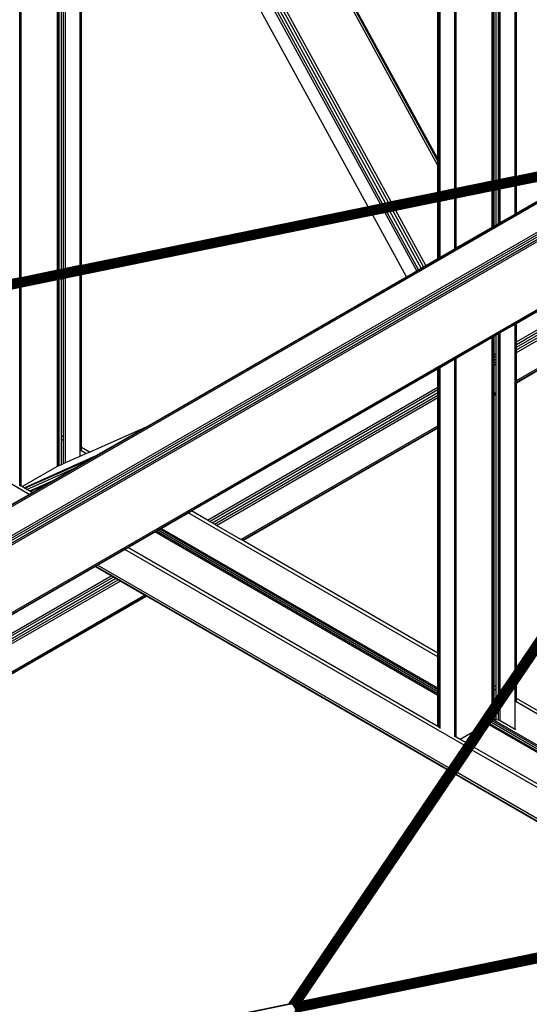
# Model space of a CAD drawing. Header units: millimetres. Extents: x 10 to 1250, y -62 to 528.
# Tile 551 of 656: x 601.57 to 602.217, y 511.58 to 512.831. Entities that reach past the tile are written whole.
import ezdxf

# ---------------------------------------------------------------- set-up
doc = ezdxf.new("R2010")
doc.units = ezdxf.units.MM
doc.header["$LTSCALE"] = 0.05

msp = doc.modelspace()

# ---------------------------------------------------------------- linework, layer by layer
at = {"color": 8}
for p, q in [((601.5703, 512.5027), (601.5703, 513.4022)), ((602.0281, 512.5964), (601.5841, 513.4088)), ((602.0308, 512.597), (601.589, 513.4053)), ((601.572, 512.503), (601.572, 513.3991)), ((602.0344, 512.5978), (601.5955, 513.4009)), ((602.0383, 512.5985), (601.6023, 513.3961)), ((602.0418, 512.5993), (601.6086, 513.3918)), ((601.6178, 512.5124), (601.6178, 513.3152)), ((601.6192, 512.5127), (601.6192, 513.3127)), ((601.6201, 512.5129), (601.6201, 513.311)), ((601.6229, 512.5135), (601.6229, 513.3059)), ((601.6257, 512.514), (601.6257, 513.3009)), ((601.628, 512.5145), (601.628, 513.2966)), ((602.1012, 512.6457), (601.7452, 513.2972)), ((602.1012, 512.6511), (601.7499, 513.2939)), ((602.1012, 512.6539), (601.7523, 513.2922)), ((601.6467, 512.5183), (601.6467, 513.2625)), ((601.6484, 512.5187), (601.6484, 513.2594)), ((602.0124, 512.5932), (601.6484, 513.2594)), ((602.1012, 512.6539), (602.1012, 513.0505)), ((602.1019, 512.6526), (602.1019, 513.05)), ((602.1036, 512.6495), (602.1036, 513.0488)), ((602.104, 512.6488), (602.104, 513.0486)), ((602.1227, 512.6158), (602.1227, 513.0356)), ((602.1244, 512.6162), (602.1244, 513.0344)), ((602.1702, 512.6256), (602.1702, 513.0027)), ((602.1716, 512.6258), (602.1716, 513.0017)), ((602.1725, 512.626), (602.1725, 513.0011)), ((602.1753, 512.6266), (602.1753, 512.9992)), ((602.1781, 512.6272), (602.1781, 512.9973)), ((602.179, 512.6274), (602.179, 512.9966)), ((602.1804, 512.6276), (602.1804, 512.9956)), ((602.1991, 512.6315), (602.1991, 512.9827)), ((602.2008, 512.6318), (602.2008, 512.9815)), ((600.638, 511.682), (602.6562, 512.8472)), ((600.6396, 511.6811), (602.6582, 512.8465)), ((600.6717, 511.6625), (602.6903, 512.828)), ((600.674, 511.6612), (602.6923, 512.8264)), ((600.6768, 511.6596), (602.6939, 512.8241)), ((600.6796, 511.658), (602.695, 512.8216)), ((600.682, 511.6566), (602.6954, 512.8191)), ((600.7565, 511.6136), (602.6531, 512.7085)), ((600.7581, 511.6126), (602.6526, 512.7064)), ((601.9118, 511.58), (602.6669, 512.6954)), ((601.912, 511.58), (602.6673, 512.6957)), ((601.9124, 511.5801), (602.6677, 512.6959)), ((601.9128, 511.5802), (602.6681, 512.696)), ((601.9134, 511.5802), (602.6686, 512.6959)), ((601.9139, 511.5801), (602.6692, 512.6959)), ((601.9144, 511.5799), (602.6697, 512.6957)), ((601.915, 511.5797), (602.6703, 512.6954)), ((601.9156, 511.5793), (602.6709, 512.6951)), ((601.9167, 511.5797), (602.6715, 512.6947)), ((601.9181, 511.5805), (602.672, 512.6942)), ((601.9194, 511.5811), (602.6726, 512.6936)), ((601.9207, 511.5816), (602.6731, 512.693)), ((601.9219, 511.5821), (602.6735, 512.6924)), ((601.9229, 511.5823), (602.6739, 512.6917)), ((601.9239, 511.5825), (602.6743, 512.691)), ((601.9248, 511.5827), (602.6746, 512.6903)), ((601.9256, 511.5828), (602.6749, 512.6896)), ((601.9264, 511.583), (602.675, 512.6889)), ((601.927, 511.5831), (602.6752, 512.6883)), ((601.9276, 511.5832), (602.6752, 512.6876)), ((601.928, 511.5833), (602.6752, 512.687)), ((601.9283, 511.5834), (602.675, 512.6865)), ((602.2008, 512.4112), (602.6498, 512.6704)), ((602.2008, 512.4081), (602.6466, 512.6655)), ((602.2008, 512.4147), (602.6319, 512.6636)), ((602.3228, 512.6554), (600.81, 512.3455)), ((602.3214, 512.6545), (600.8105, 512.3451)), ((602.3197, 512.6536), (600.8111, 512.3446)), ((602.318, 512.6526), (600.8116, 512.3441)), ((602.324, 512.6561), (600.8117, 512.3463)), ((602.3161, 512.6515), (600.8121, 512.3435)), ((602.3141, 512.6504), (600.8126, 512.3428)), ((602.325, 512.6567), (600.8131, 512.347)), ((602.3258, 512.6571), (600.8144, 512.3476)), ((602.3264, 512.6574), (600.8156, 512.348)), ((602.1019, 512.6526), (602.1012, 512.6539)), ((602.1012, 512.6511), (602.1012, 512.6539)), ((602.1019, 512.6498), (602.1012, 512.6511)), ((602.1012, 512.6457), (602.1012, 512.6511)), ((602.1036, 512.6495), (602.1019, 512.6526)), ((602.1019, 512.6498), (602.1019, 512.6526)), ((602.3267, 512.6576), (602.2008, 512.6318)), ((602.2008, 512.4183), (602.6058, 512.6521)), ((602.3121, 512.6492), (600.813, 512.3422)), ((602.2941, 512.6388), (600.8133, 512.3355)), ((602.31, 512.648), (600.8134, 512.3415)), ((602.2946, 512.6391), (600.8135, 512.3357)), ((602.308, 512.6468), (600.8137, 512.3408)), ((602.2953, 512.6395), (600.8137, 512.336)), ((602.306, 512.6456), (600.8139, 512.3401)), ((602.2963, 512.6401), (600.8139, 512.3365)), ((602.304, 512.6445), (600.8141, 512.3394)), ((602.2975, 512.6407), (600.8141, 512.3369)), ((602.3021, 512.6434), (600.8142, 512.3387)), ((602.2988, 512.6415), (600.8142, 512.3375)), ((600.8143, 512.3381), (602.3004, 512.6425)), ((602.1012, 512.6114), (602.1012, 512.6457)), ((602.1019, 512.6444), (602.1012, 512.6457)), ((602.1019, 512.6444), (602.1019, 512.6498)), ((602.1036, 512.6467), (602.1019, 512.6498)), ((602.1019, 512.6116), (602.1019, 512.6444)), ((602.1036, 512.6414), (602.1019, 512.6444)), ((602.104, 512.6488), (602.1036, 512.6495)), ((602.1036, 512.6467), (602.1036, 512.6495)), ((602.1036, 512.6414), (602.1036, 512.6467)), ((602.104, 512.646), (602.1036, 512.6467)), ((602.104, 512.6406), (602.1036, 512.6414)), ((602.1036, 512.6119), (602.1036, 512.6414)), ((602.104, 512.646), (602.104, 512.6488)), ((602.104, 512.6406), (602.104, 512.646)), ((602.104, 512.612), (602.104, 512.6406)), ((602.2008, 512.4213), (602.5837, 512.6424)), ((602.2008, 512.5849), (602.2938, 512.6387)), ((602.2938, 512.6387), (602.2008, 512.6196)), ((602.1702, 512.6256), (602.1244, 512.6162)), ((602.1716, 512.6258), (602.1702, 512.6256)), ((602.1725, 512.626), (602.1716, 512.6258)), ((602.1753, 512.6266), (602.1725, 512.626)), ((602.1781, 512.6272), (602.1753, 512.6266)), ((602.179, 512.6274), (602.1781, 512.6272)), ((602.1804, 512.6276), (602.179, 512.6274)), ((602.1991, 512.6315), (602.1804, 512.6276)), ((602.2008, 512.6318), (602.1991, 512.6315)), ((602.1227, 512.6158), (602.104, 512.612)), ((602.1244, 512.6162), (602.1227, 512.6158)), ((602.1702, 512.6133), (602.1244, 512.604)), ((602.1716, 512.6136), (602.1702, 512.6133)), ((602.1702, 512.5673), (602.1702, 512.6133)), ((602.1725, 512.6138), (602.1716, 512.6136)), ((602.1716, 512.5681), (602.1716, 512.6136)), ((602.1753, 512.6144), (602.1725, 512.6138)), ((602.1725, 512.5686), (602.1725, 512.6138)), ((602.1781, 512.6149), (602.1753, 512.6144)), ((602.1753, 512.5702), (602.1753, 512.6144)), ((602.179, 512.6151), (602.1781, 512.6149)), ((602.1781, 512.5718), (602.1781, 512.6149)), ((602.1804, 512.6154), (602.179, 512.6151)), ((602.179, 512.5723), (602.179, 512.6151)), ((602.1991, 512.6192), (602.1804, 512.6154)), ((602.1804, 512.5732), (602.1804, 512.6154)), ((602.2008, 512.6196), (602.1991, 512.6192)), ((602.1991, 512.5839), (602.1991, 512.6192)), ((602.2008, 512.5849), (602.2008, 512.6196)), ((602.2008, 511.9856), (602.6274, 512.6159)), ((602.1012, 512.6114), (602.0418, 512.5993)), ((602.1019, 512.6116), (602.1012, 512.6114)), ((602.1036, 512.6119), (602.1019, 512.6116)), ((602.104, 512.612), (602.1036, 512.6119)), ((602.1227, 512.6036), (602.104, 512.5998)), ((602.1244, 512.604), (602.1227, 512.6036)), ((602.1227, 512.5398), (602.1227, 512.6036)), ((602.1244, 512.5408), (602.1244, 512.604)), ((602.2008, 512.3723), (602.6067, 512.6067)), ((602.2008, 512.3703), (602.6045, 512.6034)), ((602.2008, 512.3696), (602.6037, 512.6022)), ((602.2008, 512.007), (602.6037, 512.6022)), ((602.0124, 512.5932), (601.6484, 512.5187)), ((602.0281, 512.5964), (602.0124, 512.5932)), ((602.0308, 512.597), (602.0281, 512.5964)), ((602.0344, 512.5978), (602.0308, 512.597)), ((602.0383, 512.5985), (602.0344, 512.5978)), ((602.0418, 512.5993), (602.0383, 512.5985)), ((602.0478, 512.5883), (602.0443, 512.5875)), ((602.1012, 512.5992), (602.0478, 512.5883)), ((602.0859, 512.5186), (602.0478, 512.5883)), ((602.1019, 512.5994), (602.1012, 512.5992)), ((602.1012, 512.5274), (602.1012, 512.5992)), ((602.1036, 512.5997), (602.1019, 512.5994)), ((602.1019, 512.5279), (602.1019, 512.5994)), ((602.104, 512.5998), (602.1036, 512.5997)), ((602.1036, 512.5288), (602.1036, 512.5997)), ((602.104, 512.5291), (602.104, 512.5998)), ((602.0184, 512.5823), (601.6484, 512.5065)), ((602.0341, 512.5855), (602.0184, 512.5823)), ((602.0611, 512.5043), (602.0184, 512.5823)), ((602.0369, 512.586), (602.0341, 512.5855)), ((602.0743, 512.5119), (602.0341, 512.5855)), ((602.0404, 512.5868), (602.0369, 512.586)), ((602.0766, 512.5132), (602.0369, 512.586)), ((602.0443, 512.5875), (602.0404, 512.5868)), ((602.0797, 512.515), (602.0404, 512.5868)), ((602.0829, 512.5169), (602.0443, 512.5875)), ((602.1804, 512.5732), (602.1991, 512.5839)), ((602.1991, 512.5839), (602.2008, 512.5849)), ((602.1244, 512.5408), (602.1702, 512.5673)), ((602.1702, 512.5673), (602.1716, 512.5681)), ((602.1716, 512.5681), (602.1725, 512.5686)), ((602.1725, 512.5686), (602.1753, 512.5702)), ((602.1753, 512.5702), (602.1781, 512.5718)), ((602.1781, 512.5718), (602.179, 512.5723)), ((602.179, 512.5723), (602.1804, 512.5732)), ((602.2008, 512.4449), (602.4104, 512.5659)), ((602.104, 512.5291), (602.1227, 512.5398)), ((602.1227, 512.5398), (602.1244, 512.5408)), ((602.0859, 512.5186), (602.1012, 512.5274)), ((602.1012, 512.5274), (602.1019, 512.5279)), ((602.1019, 512.5279), (602.1036, 512.5288)), ((602.1036, 512.5288), (602.104, 512.5291)), ((601.6192, 512.5127), (601.6178, 512.5124)), ((601.6201, 512.5129), (601.6192, 512.5127)), ((601.6229, 512.5135), (601.6201, 512.5129)), ((601.6257, 512.514), (601.6229, 512.5135)), ((601.628, 512.5145), (601.6257, 512.514)), ((601.6467, 512.5183), (601.628, 512.5145)), ((601.6484, 512.5187), (601.6467, 512.5183)), ((602.0743, 512.5119), (602.0766, 512.5132)), ((602.0766, 512.5132), (602.0797, 512.515)), ((602.0797, 512.515), (602.0829, 512.5169)), ((602.0829, 512.5169), (602.0859, 512.5186)), ((601.5703, 512.5027), (601.5516, 512.4989)), ((601.572, 512.503), (601.5703, 512.5027)), ((601.6178, 512.5124), (601.572, 512.503)), ((601.6178, 512.5002), (601.572, 512.4908)), ((601.6192, 512.5005), (601.6178, 512.5002)), ((601.6178, 512.305), (601.6178, 512.5002)), ((601.6201, 512.5007), (601.6192, 512.5005)), ((601.6192, 512.3042), (601.6192, 512.5005)), ((601.6229, 512.5012), (601.6201, 512.5007)), ((601.6201, 512.3037), (601.6201, 512.5007)), ((601.6257, 512.5018), (601.6229, 512.5012)), ((601.6229, 512.3021), (601.6229, 512.5012)), ((601.628, 512.5023), (601.6257, 512.5018)), ((601.6257, 512.3005), (601.6257, 512.5018)), ((601.6467, 512.5061), (601.628, 512.5023)), ((601.628, 512.268), (601.628, 512.5023)), ((601.6484, 512.5065), (601.6467, 512.5061)), ((601.6467, 512.2883), (601.6467, 512.5061)), ((601.6484, 512.2874), (601.6484, 512.5065)), ((601.7317, 512.3141), (602.0611, 512.5043)), ((602.0611, 512.5043), (602.0743, 512.5119)), ((601.5703, 512.4905), (601.5516, 512.4866)), ((601.572, 512.4908), (601.5703, 512.4905)), ((601.5703, 512.2391), (601.5703, 512.4905)), ((601.572, 512.2381), (601.572, 512.4908)), ((602.1804, 512.4332), (602.1991, 512.4439)), ((602.1991, 512.4439), (602.2008, 512.4449)), ((602.1991, 512.4203), (602.1991, 512.4439)), ((602.2008, 512.4213), (602.2008, 512.4449)), ((602.1244, 512.4008), (602.1702, 512.4273)), ((602.1702, 512.4273), (602.1716, 512.4281)), ((602.1702, 512.4036), (602.1702, 512.4273)), ((602.1716, 512.4281), (602.1725, 512.4286)), ((602.1716, 512.4045), (602.1716, 512.4281)), ((602.1725, 512.4286), (602.1753, 512.4302)), ((602.1725, 512.405), (602.1725, 512.4286)), ((602.1753, 512.4302), (602.1781, 512.4318)), ((602.1753, 512.4066), (602.1753, 512.4302)), ((602.1781, 512.4318), (602.179, 512.4323)), ((602.1781, 512.4082), (602.1781, 512.4318)), ((602.179, 512.4323), (602.1804, 512.4332)), ((602.179, 512.4087), (602.179, 512.4323)), ((602.1804, 512.4095), (602.1804, 512.4332)), ((601.582, 512.2277), (601.243, 512.4234)), ((602.1991, 512.4203), (602.2008, 512.4213)), ((602.1991, 512.4173), (602.1991, 512.4203)), ((602.1991, 512.4173), (602.2008, 512.4183)), ((602.1991, 512.4137), (602.1991, 512.4173)), ((602.1991, 512.4137), (602.2008, 512.4147)), ((602.1991, 512.4102), (602.1991, 512.4137)), ((602.2008, 512.4183), (602.2008, 512.4213)), ((602.2008, 512.4147), (602.2008, 512.4183)), ((602.2008, 512.4112), (602.2008, 512.4147)), ((602.1227, 512.3999), (602.1244, 512.4008)), ((602.1244, 511.9192), (602.1244, 512.4008)), ((602.1702, 512.4036), (602.1716, 512.4045)), ((602.1702, 512.4006), (602.1702, 512.4036)), ((602.1702, 512.4006), (602.1716, 512.4014)), ((602.1702, 512.3971), (602.1702, 512.4006)), ((602.1716, 512.4045), (602.1725, 512.405)), ((602.1716, 512.4014), (602.1716, 512.4045)), ((602.1716, 512.4014), (602.1725, 512.402)), ((602.1716, 512.3979), (602.1716, 512.4014)), ((602.1725, 512.405), (602.1753, 512.4066)), ((602.1725, 512.402), (602.1725, 512.405)), ((602.1725, 512.402), (602.1753, 512.4036)), ((602.1725, 512.3984), (602.1725, 512.402)), ((602.1725, 512.3984), (602.1753, 512.4)), ((602.1753, 512.4036), (602.1753, 512.4066)), ((602.1753, 512.4), (602.1753, 512.4036)), ((602.1753, 512.3965), (602.1753, 512.4)), ((602.1781, 512.4082), (602.179, 512.4087)), ((602.1781, 512.4052), (602.1781, 512.4082)), ((602.1781, 512.4052), (602.179, 512.4057)), ((602.1781, 512.4016), (602.1781, 512.4052)), ((602.1781, 512.4016), (602.179, 512.4021)), ((602.1781, 512.398), (602.1781, 512.4016)), ((602.179, 512.4087), (602.1804, 512.4095)), ((602.179, 512.4057), (602.179, 512.4087)), ((602.179, 512.4057), (602.1804, 512.4065)), ((602.179, 512.4021), (602.179, 512.4057)), ((602.179, 512.4021), (602.1804, 512.403)), ((602.179, 512.3986), (602.179, 512.4021)), ((602.1804, 512.4065), (602.1804, 512.4095)), ((602.1804, 512.403), (602.1804, 512.4065)), ((602.1804, 512.3994), (602.1804, 512.403)), ((602.1991, 512.4102), (602.2008, 512.4112)), ((602.1991, 512.4072), (602.1991, 512.4102)), ((602.1991, 512.4072), (602.2008, 512.4081)), ((602.1991, 512.3713), (602.1991, 512.4072)), ((602.2008, 512.4081), (602.2008, 512.4112)), ((602.2008, 512.3723), (602.2008, 512.4081)), ((602.1012, 512.3874), (602.1019, 512.3879)), ((602.1019, 512.3879), (602.1036, 512.3888)), ((602.1019, 512.3642), (602.1019, 512.3879)), ((602.1036, 512.3888), (602.104, 512.3891)), ((602.1036, 512.3652), (602.1036, 512.3888)), ((602.104, 512.3891), (602.1227, 512.3999)), ((602.104, 512.3654), (602.104, 512.3891)), ((602.1227, 511.9202), (602.1227, 512.3999)), ((602.1702, 512.3971), (602.1716, 512.3979)), ((602.1702, 512.3935), (602.1702, 512.3971)), ((602.1702, 512.3935), (602.1716, 512.3943)), ((602.1702, 512.3905), (602.1702, 512.3935)), ((602.1702, 512.3905), (602.1716, 512.3913)), ((602.1702, 512.3547), (602.1702, 512.3905)), ((602.1716, 512.3979), (602.1725, 512.3984)), ((602.1716, 512.3943), (602.1716, 512.3979)), ((602.1716, 512.3943), (602.1725, 512.3949)), ((602.1716, 512.3913), (602.1716, 512.3943)), ((602.1716, 512.3913), (602.1725, 512.3919)), ((602.1716, 512.3555), (602.1716, 512.3913)), ((602.1725, 512.3949), (602.1725, 512.3984)), ((602.1725, 512.3949), (602.1753, 512.3965)), ((602.1725, 512.3919), (602.1725, 512.3949)), ((602.1725, 512.3919), (602.1753, 512.3934)), ((602.1725, 512.356), (602.1725, 512.3919)), ((602.1753, 512.3934), (602.1753, 512.3965)), ((602.1753, 512.3576), (602.1753, 512.3934)), ((602.1781, 512.398), (602.179, 512.3986)), ((602.1781, 512.395), (602.1781, 512.398)), ((602.1781, 512.395), (602.179, 512.3956)), ((602.1781, 512.3592), (602.1781, 512.395)), ((602.179, 512.3986), (602.1804, 512.3994)), ((602.179, 512.3956), (602.179, 512.3986)), ((602.179, 512.3956), (602.1804, 512.3964)), ((602.179, 512.3597), (602.179, 512.3956)), ((602.1804, 512.3964), (602.1804, 512.3994)), ((602.1804, 512.3605), (602.1804, 512.3964)), ((601.7881, 512.2067), (602.1012, 512.3874)), ((602.1012, 512.3638), (602.1012, 512.3874)), ((601.8086, 512.1949), (602.1012, 512.3638)), ((602.1012, 512.3638), (602.1019, 512.3642)), ((602.1012, 512.3608), (602.1012, 512.3638)), ((602.1019, 512.3642), (602.1036, 512.3652)), ((602.1019, 512.3612), (602.1019, 512.3642)), ((602.1036, 512.3652), (602.104, 512.3654)), ((602.1036, 512.3622), (602.1036, 512.3652)), ((602.104, 512.3624), (602.104, 512.3654)), ((602.1991, 512.3713), (602.2008, 512.3723)), ((602.1991, 512.3693), (602.1991, 512.3713)), ((602.1991, 512.3693), (602.2008, 512.3703)), ((602.1991, 512.3686), (602.2008, 512.3696)), ((602.1991, 512.3686), (602.1991, 512.3693)), ((602.1991, 512.0045), (602.1991, 512.3686)), ((602.2008, 512.3703), (602.2008, 512.3723)), ((602.2008, 512.3696), (602.2008, 512.3703)), ((602.2008, 512.007), (602.2008, 512.3696)), ((601.8112, 512.1934), (602.1012, 512.3608)), ((601.8143, 512.1916), (602.1012, 512.3572)), ((601.8174, 512.1898), (602.1012, 512.3537)), ((601.82, 512.1883), (602.1012, 512.3507)), ((602.1012, 512.3608), (602.1019, 512.3612)), ((602.1012, 512.3572), (602.1012, 512.3608)), ((602.1012, 512.3572), (602.1019, 512.3577)), ((602.1012, 512.3537), (602.1012, 512.3572)), ((602.1012, 512.3537), (602.1019, 512.3541)), ((602.1012, 512.3507), (602.1012, 512.3537)), ((602.1012, 512.3507), (602.1019, 512.3511)), ((602.1012, 512.3148), (602.1012, 512.3507)), ((602.1019, 512.3612), (602.1036, 512.3622)), ((602.1019, 512.3577), (602.1019, 512.3612)), ((602.1019, 512.3577), (602.1036, 512.3586)), ((602.1019, 512.3541), (602.1019, 512.3577)), ((602.1019, 512.3541), (602.1036, 512.3551)), ((602.1019, 512.3511), (602.1019, 512.3541)), ((602.1019, 512.3511), (602.1036, 512.3521)), ((602.1019, 512.3152), (602.1019, 512.3511)), ((602.1036, 512.3622), (602.104, 512.3624)), ((602.1036, 512.3586), (602.1036, 512.3622)), ((602.1036, 512.3586), (602.104, 512.3589)), ((602.1036, 512.3551), (602.1036, 512.3586)), ((602.1036, 512.3551), (602.104, 512.3553)), ((602.1036, 512.3521), (602.1036, 512.3551)), ((602.1036, 512.3521), (602.104, 512.3523)), ((602.1036, 512.3162), (602.1036, 512.3521)), ((602.104, 512.3589), (602.104, 512.3624)), ((602.104, 512.3553), (602.104, 512.3589)), ((602.104, 512.3523), (602.104, 512.3553)), ((602.104, 512.3164), (602.104, 512.3523)), ((602.1702, 512.3547), (602.1716, 512.3555)), ((602.1702, 512.3526), (602.1702, 512.3547)), ((602.1702, 512.3526), (602.1716, 512.3535)), ((602.1702, 512.3519), (602.1716, 512.3527)), ((602.1702, 512.3519), (602.1702, 512.3526)), ((602.1702, 511.9861), (602.1702, 512.3519)), ((602.1716, 512.3555), (602.1725, 512.356)), ((602.1716, 512.3535), (602.1716, 512.3555)), ((602.1716, 512.3535), (602.1725, 512.354)), ((602.1716, 512.3527), (602.1716, 512.3535)), ((602.1716, 512.3527), (602.1725, 512.3533)), ((602.1716, 511.9853), (602.1716, 512.3527)), ((602.1725, 512.356), (602.1753, 512.3576)), ((602.1725, 512.354), (602.1725, 512.356)), ((602.1725, 512.354), (602.1753, 512.3556)), ((602.1725, 512.3533), (602.1753, 512.3549)), ((602.1725, 512.3533), (602.1725, 512.354)), ((602.1725, 511.9847), (602.1725, 512.3533)), ((602.1753, 512.3556), (602.1753, 512.3576)), ((602.1753, 512.3549), (602.1753, 512.3556)), ((602.1753, 511.9831), (602.1753, 512.3549)), ((602.1781, 512.3592), (602.179, 512.3597)), ((602.1781, 512.3572), (602.1781, 512.3592)), ((602.1781, 512.3572), (602.179, 512.3577)), ((602.1781, 512.3565), (602.1781, 512.3572)), ((602.1781, 512.3565), (602.179, 512.357)), ((602.1781, 511.9815), (602.1781, 512.3565)), ((602.179, 512.3597), (602.1804, 512.3605)), ((602.179, 512.3577), (602.179, 512.3597)), ((602.179, 512.3577), (602.1804, 512.3585)), ((602.179, 512.357), (602.1804, 512.3578)), ((602.179, 512.357), (602.179, 512.3577)), ((602.179, 511.981), (602.179, 512.357)), ((602.1804, 512.3585), (602.1804, 512.3605)), ((602.1804, 512.3578), (602.1804, 512.3585)), ((602.1804, 511.9802), (602.1804, 512.3578)), ((601.6584, 512.2815), (601.7317, 512.3141)), ((601.6672, 512.2769), (601.7317, 512.3141)), ((601.851, 512.1704), (602.1012, 512.3148)), ((601.8528, 512.1694), (602.1012, 512.3128)), ((602.1012, 512.3148), (602.1019, 512.3152)), ((602.1012, 512.3128), (602.1012, 512.3148)), ((602.1012, 512.3128), (602.1019, 512.3132)), ((602.1012, 512.3121), (602.1012, 512.3128)), ((602.1012, 512.3121), (602.1019, 512.3125)), ((602.1019, 512.3152), (602.1036, 512.3162)), ((602.1019, 512.3132), (602.1019, 512.3152)), ((602.1019, 512.3132), (602.1036, 512.3142)), ((602.1019, 512.3125), (602.1036, 512.3135)), ((602.1019, 512.3125), (602.1019, 512.3132)), ((602.1019, 512.0255), (602.1019, 512.3125)), ((602.1036, 512.3162), (602.104, 512.3164)), ((602.1036, 512.3142), (602.1036, 512.3162)), ((602.1036, 512.3142), (602.104, 512.3144)), ((602.1036, 512.3135), (602.1036, 512.3142)), ((602.1036, 512.3135), (602.104, 512.3137)), ((602.1036, 512.0245), (602.1036, 512.3135)), ((602.104, 512.3144), (602.104, 512.3164)), ((602.104, 512.3137), (602.104, 512.3144)), ((602.104, 512.0243), (602.104, 512.3137)), ((601.6192, 512.3042), (601.6178, 512.305)), ((601.6178, 512.3003), (601.6178, 512.305)), ((601.6192, 512.2995), (601.6178, 512.3003)), ((601.6178, 512.2635), (601.6178, 512.3003)), ((601.6201, 512.3037), (601.6192, 512.3042)), ((601.6192, 512.2995), (601.6192, 512.3042)), ((601.6201, 512.299), (601.6201, 512.3037)), ((601.6257, 512.3005), (601.6229, 512.3021)), ((601.6229, 512.2974), (601.6229, 512.3021)), ((601.6257, 512.2958), (601.6257, 512.3005)), ((601.8534, 512.169), (602.1012, 512.3121)), ((602.1012, 512.0259), (602.1012, 512.3121)), ((601.6201, 512.299), (601.6192, 512.2995)), ((601.6192, 512.2641), (601.6192, 512.2995)), ((601.6201, 512.2645), (601.6201, 512.299)), ((601.6257, 512.2958), (601.6229, 512.2974)), ((601.6229, 512.2658), (601.6229, 512.2974)), ((601.6257, 512.267), (601.6257, 512.2958)), ((601.6484, 512.2874), (601.6467, 512.2883)), ((601.6467, 512.2837), (601.6467, 512.2883)), ((601.5755, 512.2361), (601.6672, 512.2769)), ((601.628, 512.268), (601.6467, 512.2763)), ((601.6539, 512.2795), (601.6467, 512.2837)), ((601.6467, 512.2763), (601.6467, 512.2837)), ((601.6467, 512.2763), (601.6539, 512.2795)), ((601.6584, 512.2815), (601.6484, 512.2874)), ((601.6484, 512.2834), (601.6484, 512.2874)), ((601.6539, 512.2795), (601.6584, 512.2815)), ((601.6585, 512.2719), (601.6672, 512.2769)), ((601.573, 512.2376), (601.6178, 512.2635)), ((601.5766, 512.2355), (601.6585, 512.2719)), ((601.6178, 512.2635), (601.6181, 512.2636)), ((601.6181, 512.2636), (601.6192, 512.2641)), ((601.6192, 512.2641), (601.6201, 512.2645)), ((601.6201, 512.2645), (601.6229, 512.2658)), ((601.6229, 512.2658), (601.6257, 512.267)), ((601.6257, 512.267), (601.628, 512.268)), ((601.6394, 512.2608), (601.6585, 512.2719)), ((601.5791, 512.234), (601.6394, 512.2608)), ((601.6124, 512.2452), (601.6394, 512.2608)), ((601.5703, 512.2384), (601.5703, 512.2391)), ((601.572, 512.2381), (601.5703, 512.2391)), ((601.573, 512.2376), (601.572, 512.2381)), ((601.5755, 512.2361), (601.573, 512.2376)), ((601.5826, 512.232), (601.6124, 512.2452)), ((601.5834, 512.2315), (601.6064, 512.2418)), ((601.5861, 512.23), (601.6064, 512.2418)), ((601.6064, 512.2418), (601.6124, 512.2452)), ((601.5477, 512.2079), (601.582, 512.2277)), ((601.5766, 512.2355), (601.5755, 512.2361)), ((601.5791, 512.234), (601.5766, 512.2355)), ((601.5823, 512.2322), (601.5791, 512.234)), ((601.582, 512.2277), (601.5861, 512.23)), ((601.5825, 512.2319), (601.5826, 512.232)), ((601.5834, 512.2315), (601.5826, 512.232)), ((601.5861, 512.23), (601.5834, 512.2315)), ((601.7497, 512.1845), (601.7841, 512.2043)), ((601.7841, 512.2043), (601.7881, 512.2067)), ((602.1012, 512.0212), (601.7841, 512.2043)), ((601.8086, 512.1949), (601.7881, 512.2067)), ((601.8112, 512.1934), (601.8086, 512.1949)), ((601.8143, 512.1916), (601.8112, 512.1934)), ((601.8174, 512.1898), (601.8143, 512.1916)), ((601.82, 512.1883), (601.8174, 512.1898)), ((601.851, 512.1704), (601.82, 512.1883)), ((601.7073, 512.16), (601.7416, 512.1799)), ((601.7416, 512.1799), (601.7435, 512.1809)), ((602.1012, 511.9723), (601.7416, 512.1799)), ((601.7435, 512.1809), (601.7457, 512.1822)), ((602.1012, 511.9744), (601.7435, 512.1809)), ((601.7457, 512.1822), (601.7479, 512.1834)), ((602.1012, 511.9769), (601.7457, 512.1822)), ((601.7479, 512.1834), (601.7497, 512.1845)), ((602.1012, 511.9794), (601.7479, 512.1834)), ((602.1012, 511.9816), (601.7497, 512.1845)), ((601.8528, 512.1694), (601.851, 512.1704)), ((601.8534, 512.169), (601.8528, 512.1694)), ((602.1012, 512.0259), (601.8534, 512.169)), ((601.6689, 512.1379), (601.7033, 512.1577)), ((601.7033, 512.1577), (601.7073, 512.16)), ((602.1343, 511.9088), (601.7033, 512.1577)), ((602.1012, 511.9326), (601.7073, 512.16)), ((601.6664, 512.1364), (601.6689, 512.1379)), ((602.115, 511.8803), (601.6689, 512.1379)), ((600.7587, 511.6123), (601.6655, 512.1359)), ((601.6655, 512.1359), (601.6664, 512.1364)), ((601.686, 512.1241), (601.6655, 512.1359)), ((602.1136, 511.8782), (601.6664, 512.1364)), ((600.7791, 511.6005), (601.686, 512.1241)), ((600.7817, 511.599), (601.6886, 512.1226)), ((600.7848, 511.5972), (601.6917, 512.1208)), ((600.7879, 511.5954), (601.6948, 512.119)), ((600.7905, 511.5939), (601.6974, 512.1175)), ((601.6886, 512.1226), (601.686, 512.1241)), ((601.6917, 512.1208), (601.6886, 512.1226)), ((601.6948, 512.119), (601.6917, 512.1208)), ((601.6974, 512.1175), (601.6948, 512.119)), ((601.7285, 512.0996), (601.6974, 512.1175)), ((600.8216, 511.576), (601.7285, 512.0996)), ((600.8233, 511.575), (601.7302, 512.0986)), ((600.8239, 511.5746), (601.7308, 512.0982)), ((601.7302, 512.0986), (601.7285, 512.0996)), ((601.7308, 512.0982), (601.7302, 512.0986)), ((602.1131, 511.8775), (601.7308, 512.0982)), ((602.1019, 512.0255), (602.1012, 512.0259)), ((602.1012, 512.0212), (602.1012, 512.0259)), ((602.1036, 512.0245), (602.1019, 512.0255)), ((602.1019, 512.0208), (602.1019, 512.0255)), ((602.1019, 512.0208), (602.1012, 512.0212)), ((602.1012, 511.9816), (602.1012, 512.0212)), ((602.1036, 512.0199), (602.1019, 512.0208)), ((602.1019, 511.9812), (602.1019, 512.0208)), ((602.104, 512.0243), (602.1036, 512.0245)), ((602.1036, 512.0199), (602.1036, 512.0245)), ((602.104, 512.0196), (602.1036, 512.0199)), ((602.1036, 511.9802), (602.1036, 512.0199)), ((602.104, 512.0196), (602.104, 512.0243)), ((602.104, 511.98), (602.104, 512.0196)), ((602.1804, 511.9769), (602.1991, 512.0045)), ((602.1991, 512.0045), (602.2008, 512.007)), ((602.1019, 511.9812), (602.1012, 511.9816)), ((602.1012, 511.9794), (602.1012, 511.9816)), ((602.1019, 511.979), (602.1012, 511.9794)), ((602.1012, 511.9769), (602.1012, 511.9794)), ((602.1019, 511.9765), (602.1012, 511.9769)), ((602.1012, 511.9744), (602.1012, 511.9769)), ((602.1036, 511.9802), (602.1019, 511.9812)), ((602.1019, 511.979), (602.1019, 511.9812)), ((602.1036, 511.978), (602.1019, 511.979)), ((602.1019, 511.9765), (602.1019, 511.979)), ((602.1036, 511.9755), (602.1019, 511.9765)), ((602.1019, 511.974), (602.1019, 511.9765)), ((602.104, 511.98), (602.1036, 511.9802)), ((602.1036, 511.978), (602.1036, 511.9802)), ((602.104, 511.9778), (602.1036, 511.978)), ((602.1036, 511.9755), (602.1036, 511.978)), ((602.104, 511.9753), (602.1036, 511.9755)), ((602.1036, 511.973), (602.1036, 511.9755)), ((602.104, 511.9778), (602.104, 511.98)), ((602.104, 511.9753), (602.104, 511.9778)), ((602.104, 511.9728), (602.104, 511.9753)), ((602.1716, 511.9853), (602.1702, 511.9861)), ((602.1702, 511.9814), (602.1702, 511.9861)), ((602.1702, 511.9619), (602.1702, 511.9814)), ((602.1716, 511.9806), (602.1702, 511.9814)), ((602.1725, 511.9847), (602.1716, 511.9853)), ((602.1716, 511.9806), (602.1716, 511.9853)), ((602.1716, 511.9639), (602.1716, 511.9806)), ((602.1725, 511.9801), (602.1716, 511.9806)), ((602.1753, 511.9831), (602.1725, 511.9847)), ((602.1725, 511.9801), (602.1725, 511.9847)), ((602.1753, 511.9785), (602.1725, 511.9801)), ((602.1725, 511.9653), (602.1725, 511.9801)), ((602.1753, 511.9785), (602.1753, 511.9831)), ((602.1753, 511.9694), (602.1753, 511.9785)), ((602.179, 511.981), (602.1781, 511.9815)), ((602.1781, 511.9769), (602.1781, 511.9815)), ((602.1797, 511.9759), (602.1781, 511.9769)), ((602.1781, 511.9734), (602.1781, 511.9769)), ((602.1781, 511.9734), (602.1797, 511.9759)), ((602.1804, 511.9802), (602.179, 511.981)), ((602.179, 511.9765), (602.179, 511.981)), ((602.1797, 511.9759), (602.1804, 511.9769)), ((602.1804, 511.9555), (602.1991, 511.9831)), ((602.1804, 511.9769), (602.1804, 511.9802)), ((602.1991, 511.9831), (602.2008, 511.9856)), ((602.1991, 511.9694), (602.1991, 511.9831)), ((602.1991, 511.9831), (602.1991, 511.9831)), ((602.2008, 511.9684), (602.2008, 511.9856)), ((602.2008, 511.9856), (602.2008, 511.9856)), ((602.1019, 511.974), (602.1012, 511.9744)), ((602.1012, 511.9723), (602.1012, 511.9744)), ((602.1012, 511.9326), (602.1012, 511.9723)), ((602.1019, 511.9718), (602.1012, 511.9723)), ((602.1019, 511.9718), (602.1019, 511.974)), ((602.1036, 511.973), (602.1019, 511.974)), ((602.1019, 511.9322), (602.1019, 511.9718)), ((602.1036, 511.9709), (602.1019, 511.9718)), ((602.1036, 511.9709), (602.1036, 511.973)), ((602.104, 511.9728), (602.1036, 511.973)), ((602.1036, 511.9312), (602.1036, 511.9709)), ((602.104, 511.9706), (602.1036, 511.9709)), ((602.104, 511.9706), (602.104, 511.9728)), ((602.104, 511.931), (602.104, 511.9706)), ((602.1702, 511.9619), (602.1716, 511.9639)), ((602.1716, 511.9639), (602.1725, 511.9653)), ((602.1725, 511.9653), (602.1753, 511.9694)), ((602.1753, 511.9694), (602.1781, 511.9734)), ((602.2008, 511.9684), (602.1991, 511.9694)), ((602.1991, 511.9648), (602.1991, 511.9694)), ((602.6155, 511.7243), (602.1991, 511.9648)), ((602.1991, 511.929), (602.1991, 511.9648)), ((602.6215, 511.7255), (602.2008, 511.9684)), ((602.2008, 511.9645), (602.2008, 511.9684)), ((602.1457, 511.9256), (602.1702, 511.9619)), ((602.1753, 511.948), (602.1781, 511.952)), ((602.1781, 511.9521), (602.1804, 511.9555)), ((602.1781, 511.952), (602.1781, 511.9521)), ((602.1781, 511.942), (602.1781, 511.952)), ((602.1804, 511.9398), (602.1804, 511.9555)), ((602.1804, 511.9555), (602.1804, 511.9555)), ((602.1673, 511.9362), (602.1685, 511.938)), ((602.1685, 511.938), (602.1694, 511.9393)), ((602.5589, 511.7127), (602.1685, 511.938)), ((602.1694, 511.9393), (602.1702, 511.9405)), ((602.1701, 511.9397), (602.1694, 511.9393)), ((602.1694, 511.9393), (602.1694, 511.9393)), ((602.1702, 511.9398), (602.1701, 511.9397)), ((602.5621, 511.7134), (602.1701, 511.9397)), ((602.1702, 511.9405), (602.1708, 511.9414)), ((602.1723, 511.9406), (602.1702, 511.9398)), ((602.1702, 511.9398), (602.1702, 511.9405)), ((602.1702, 511.9405), (602.1702, 511.9405)), ((602.1708, 511.9414), (602.171, 511.9417)), ((602.1723, 511.9406), (602.1708, 511.9414)), ((602.171, 511.9417), (602.1711, 511.9417)), ((602.1711, 511.9417), (602.1716, 511.9425)), ((602.1711, 511.9417), (602.1716, 511.9419)), ((602.1716, 511.9426), (602.1725, 511.9439)), ((602.1716, 511.9425), (602.1716, 511.9426)), ((602.1716, 511.9419), (602.1716, 511.9425)), ((602.1716, 511.9419), (602.1725, 511.942)), ((602.1725, 511.9407), (602.1723, 511.9406)), ((602.5648, 511.7139), (602.1723, 511.9406)), ((602.1725, 511.9439), (602.1753, 511.948)), ((602.1725, 511.942), (602.1725, 511.9439)), ((602.1725, 511.9439), (602.1725, 511.9439)), ((602.1725, 511.942), (602.1753, 511.9424)), ((602.1725, 511.9407), (602.1725, 511.942)), ((602.1753, 511.941), (602.1725, 511.9407)), ((602.1753, 511.9424), (602.1753, 511.948)), ((602.1753, 511.948), (602.1753, 511.948)), ((602.1753, 511.941), (602.1753, 511.9424)), ((602.1781, 511.9407), (602.1753, 511.941)), ((602.1781, 511.942), (602.1787, 511.942)), ((602.1781, 511.9407), (602.1781, 511.942)), ((602.1804, 511.9398), (602.1781, 511.9407)), ((602.1991, 511.929), (602.1804, 511.9398)), ((602.1019, 511.9322), (602.1012, 511.9326)), ((602.1019, 511.932), (602.1019, 511.9322)), ((602.1036, 511.9312), (602.1019, 511.9322)), ((602.104, 511.931), (602.1036, 511.9312)), ((602.104, 511.9302), (602.104, 511.931)), ((602.1457, 511.9256), (602.1295, 511.9163)), ((602.1366, 511.9122), (602.1457, 511.9256)), ((602.147, 511.9062), (602.1663, 511.9347)), ((602.1663, 511.9347), (602.1673, 511.9362)), ((602.5529, 511.7115), (602.1663, 511.9347)), ((602.5556, 511.712), (602.1673, 511.9362)), ((602.2001, 511.9296), (602.1991, 511.929)), ((602.1244, 511.9192), (602.1227, 511.9202)), ((602.1227, 511.9194), (602.1227, 511.9202)), ((602.1295, 511.9163), (602.1244, 511.9192)), ((602.1366, 511.9122), (602.1295, 511.9163)), ((602.1343, 511.9088), (602.1366, 511.9122)), ((602.115, 511.8803), (602.1343, 511.9088)), ((602.1254, 511.8743), (602.1447, 511.9028)), ((602.1447, 511.9028), (602.147, 511.9062)), ((602.4963, 511.6999), (602.1447, 511.9028)), ((602.5022, 511.7011), (602.147, 511.9062)), ((603.4282, 511.8895), (601.9156, 511.5793)), ((603.4267, 511.8887), (601.9162, 511.5789)), ((603.4251, 511.8877), (601.9167, 511.5784)), ((603.4294, 511.8902), (601.9173, 511.5801)), ((603.4304, 511.8908), (601.9187, 511.5808)), ((603.4312, 511.8913), (601.92, 511.5814)), ((603.4317, 511.8916), (601.9212, 511.5818)), ((601.9117, 511.58), (602.1131, 511.8775)), ((603.4233, 511.8867), (601.9173, 511.5779)), ((603.4215, 511.8856), (601.9178, 511.5773)), ((603.4195, 511.8845), (601.9182, 511.5766)), ((603.4175, 511.8833), (601.9187, 511.576)), ((603.4154, 511.8821), (601.919, 511.5753)), ((603.4133, 511.8809), (601.9193, 511.5746)), ((603.4113, 511.8798), (601.9196, 511.5739)), ((603.4094, 511.8787), (601.9198, 511.5732)), ((603.4028, 511.8749), (601.9198, 511.5707)), ((603.4075, 511.8776), (601.9199, 511.5725)), ((601.9199, 511.5719), (603.4058, 511.8766)), ((603.4042, 511.8757), (601.9199, 511.5713)), ((602.1131, 511.8775), (602.1136, 511.8782)), ((602.1136, 511.8782), (602.115, 511.8803)), ((603.3994, 511.8729), (601.9189, 511.5693)), ((603.3999, 511.8732), (601.9191, 511.5695)), ((603.4006, 511.8736), (601.9193, 511.5698)), ((603.4016, 511.8742), (601.9196, 511.5703)), ((601.9285, 511.5834), (602.1235, 511.8715)), ((601.9285, 511.5834), (602.1235, 511.8715)), ((602.1235, 511.8715), (602.124, 511.8722)), ((602.4406, 511.6884), (602.1235, 511.8715)), ((602.124, 511.8722), (602.1254, 511.8743)), ((602.4419, 511.6887), (602.124, 511.8722)), ((602.4456, 511.6895), (602.1254, 511.8743)), ((602.4406, 511.6884), (601.9285, 511.5834)), ((601.9189, 511.5692), (602.4562, 511.6794)), ((601.9117, 511.58), (601.1022, 511.414)), ((601.9134, 511.5802), (601.1024, 511.4139)), ((601.9139, 511.5801), (601.1026, 511.4137)), ((601.9144, 511.5799), (601.103, 511.4135)), ((601.9118, 511.58), (601.9117, 511.58)), ((601.912, 511.58), (601.9118, 511.58)), ((601.9124, 511.5801), (601.912, 511.58)), ((601.9124, 511.5801), (601.9128, 511.5802)), ((601.9219, 511.582), (601.9219, 511.5821)), ((601.9224, 511.5822), (601.9229, 511.5823)), ((601.9229, 511.5823), (601.9234, 511.5824)), ((601.9239, 511.5825), (601.9234, 511.5824)), ((601.9248, 511.5827), (601.9239, 511.5825)), ((601.9256, 511.5828), (601.9248, 511.5827)), ((601.9264, 511.583), (601.9256, 511.5828)), ((601.927, 511.5831), (601.9264, 511.583)), ((601.9276, 511.5832), (601.927, 511.5831)), ((601.928, 511.5833), (601.9276, 511.5832)), ((601.9283, 511.5834), (601.928, 511.5833)), ((601.9285, 511.5834), (601.9283, 511.5834)), ((601.9285, 511.5834), (601.9285, 511.5834))]:
    msp.add_line(p, q, dxfattribs=at)

doc.saveas('drawing.dxf')
